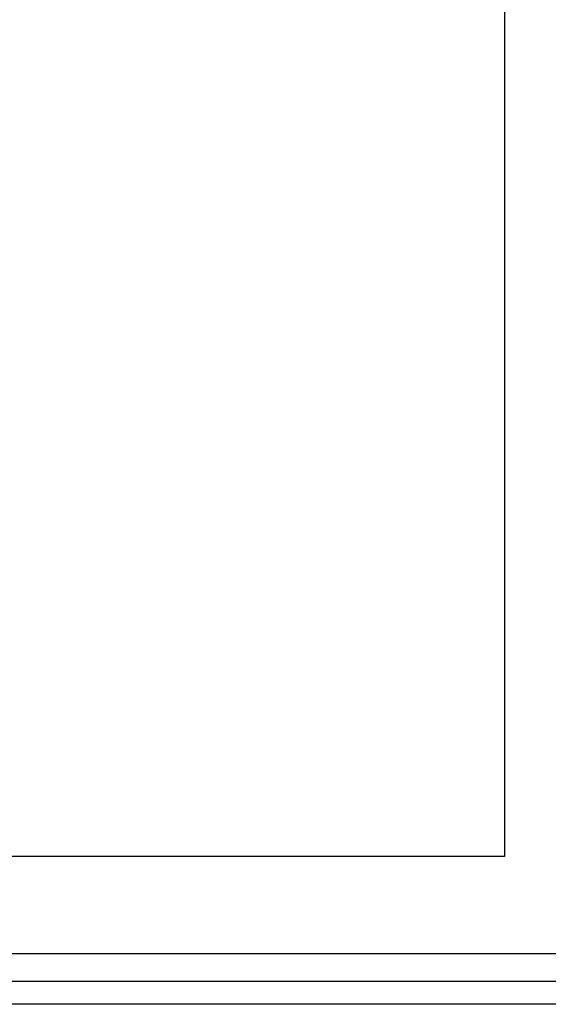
# Model space of a CAD drawing. Header units: inches. Extents: x 5 to 1128, y -85 to 748.
# Tile 647 of 656: x 688 to 716, y 552 to 606. Entities that reach past the tile are written whole.
import ezdxf

# ---------------------------------------------------------------- set-up
doc = ezdxf.new("R2010")
doc.units = ezdxf.units.IN
doc.header["$LTSCALE"] = 32
doc.header["$MEASUREMENT"] = 0
doc.layers.add('Visible (ANSI)', color=7, linetype='Continuous', lineweight=30)

msp = doc.modelspace()

# ---------------------------------------------------------------- linework, layer by layer
at = {"layer": 'Visible (ANSI)'}
for p, q in [((713.78063, 692.43978), (713.78063, 560.43978)), ((713.78063, 560.43978), (669.78063, 560.43978)), ((621.37563, 555.18978), (762.65563, 555.18978)), ((621.37563, 553.68978), (764.15563, 553.68978)), ((731.78063, 552.43978), (679.95313, 552.43978))]:
    msp.add_line(p, q, dxfattribs=at)

doc.saveas('drawing.dxf')
